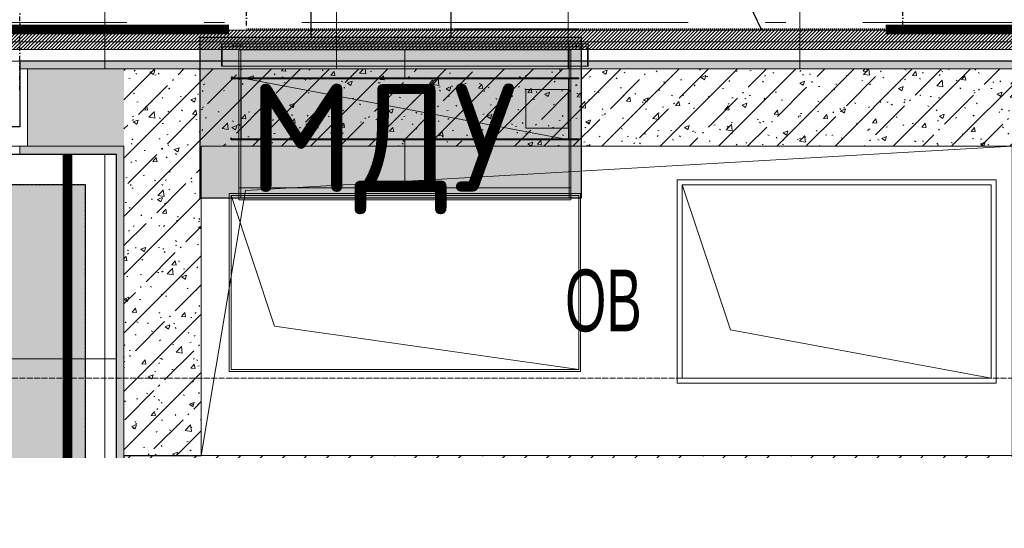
# Model space of a CAD drawing. Header units: millimetres. Extents: x -521669 to 178656, y -69521 to 433382.
# Tile 317 of 422: x -172623 to -170074, y 420861 to 422176. Entities that reach past the tile are written whole.
import ezdxf
from ezdxf import colors
from ezdxf.entities.mleader import LeaderData, LeaderLine
from ezdxf.math import Vec2, Vec3

# ---------------------------------------------------------------- set-up
doc = ezdxf.new("R2010")
doc.units = ezdxf.units.MM
for name, pattern in [('( Hidden )', [0.375, 0.25, -0.125]), ('-D1-03x03', [6, 3, -3]), ('-D1d1-15x02', [19, 15, -2, 0, -2]), ('DASHDOT', [25.4, 12.7, -6.35, 0, -6.35]), ('DASHED', [0.75, 0.5, -0.25])]:
    doc.linetypes.add(name, pattern=pattern)
doc.layers.get('Defpoints').update_dxf_attribs({"color": 31})
for name, color, linetype, lineweight in [('_0', 7, 'Continuous', 13), ('A-DETL-GENF', 7, 'Continuous', 5), ('A-GENM-HDLN', 7, '-D1-03x03', 5), ('A-WALL', 7, 'Continuous', 5), ('A-WALL-FNSH', 8, 'Continuous', 5), ('dim_light', 12, 'Continuous', 9), ('dim_razv', 93, 'DASHDOT', 9), ('I-WALL', 7, 'Continuous', 5), ('M-EQPM', 7, 'Continuous', 5), ('M-EQPM-IDEN', 7, 'Continuous', 5), ('pot', 183, 'Continuous', 15), ('pot sh', 183, 'Continuous', 15), ('S-GRID', 7, 'Continuous', 5)]:
    doc.layers.add(name, color=color, linetype=linetype, lineweight=lineweight)
for name, color, linetype, true_color in [('PDF15_0', 30, 'Continuous', 0xff7f00), ('PDF15_Оборудование', 7, 'Continuous', 0xffffff), ('PDF5_Geometry', 7, 'Continuous', 0xaaaaaa)]:
    doc.layers.add(name, color=color, linetype=linetype, true_color=true_color)
doc.layers.add('PDF_Text', color=7, linetype='Continuous')
doc.layers.add('pol', color=7, linetype='Continuous', lineweight=15, true_color=0x738991)
doc.layers.add('Сводный план', color=1, linetype='Continuous', lineweight=0, true_color=0xff0000)
doc.styles.add('Arial Narrow_4', font='txt', dxfattribs={"width": 0.75, "height": 200})
doc.styles.add('fl_iso paper', font='isocpeur.ttf', dxfattribs={"width": 0.8, "oblique": 10})
doc.styles.add('In tre', font='isocpeur.ttf', dxfattribs={"width": 0.8, "oblique": 10})
doc.styles.add('PDF ISOCPEUR', font='isocpeur.ttf')
doc.dimstyles.new('In tre 1_75', dxfattribs={"dimtxt": 220, "dimasz": 120, "dimexe": 60, "dimexo": 10, "dimgap": 50, "dimtad": 1, "dimdec": 0, "dimrnd": 5, "dimzin": 0, "dimdsep": 46, "dimtxsty": 'fl_iso paper', "dimblk": 'ARCHTICK', "dimcen": 0, "dimdle": 60, "dimadec": 0, "dimazin": 0, "dimtfac": 1, "dimtdec": 0, "dimtofl": 0, "dimtmove": 1, "dimatfit": 1, "dimfxl": 1, "dimtfill": 1, "dimtolj": 1, "dimtzin": 0, "dimarcsym": 1})
pattern_1 = [(45, (-192252.93, 402898.95), (-75.43415, 75.43415), [106.68, -17.78, 3.556, -17.78]), (45, (-192252.93, 402974.34), (-75.43415, 75.43415), []), (50, (-192252.93, 402898.95), (127.5292, -11.15758), [13.335, -146.685]), (355, (-192252.93, 402898.95), (-24.66966, 133.74), [10.668, -117.348]), (100.451, (-192242.31, 402898.02), (102.85973, 122.5818), [11.333, -124.663]), (46.184, (-192252.93, 402934.51), (189.75516, -29.4304), [20.002, -220.027]), (96.636, (-192237.12, 402932.06), (166.1822, 173.1996), [17, -186.995]), (351.184, (-192252.93, 402934.51), (166.1839, 173.1976), [16.002, -176.022]), (21, (-192235.15, 402925.62), (106.13027, -71.58603), [13.335, -146.685]), (326, (-192235.15, 402925.62), (43.2619, 128.93175), [10.668, -117.348]), (71.451, (-192226.31, 402919.66), (149.392, 57.34505), [11.333, -124.663]), (37.5, (-192252.935, 402898.95), (2.16223, 59.18836), [3.353, -112.573, 3.353, -115.773, -117.793]), (37.5, (-192252.935, 402898.95), (2.16223, 59.18836), [-235.052, 3.353, -114.44]), (7.5, (-192252.935, 402898.95), (46.77386, 70.12615), [3.353, -64.567, 3.353, -109.906, -44.894]), (7.5, (-192252.935, 402898.95), (46.77386, 70.12615), [-181.178, 3.353, -41.542]), (327.5, (-192292.584, 402898.95), (94.91367, -4.01009), [3.353, -41.097, 3.353, -135.331, -184.023]), (327.5, (-192292.584, 402898.95), (94.91367, -4.01009), [-183.134, 3.353, -180.67]), (317.5, (-192310.36, 402898.95), (103.69057, 17.79882), [3.353, -54.432, 3.353, -88.748, -130.683]), (317.5, (-192310.36, 402898.95), (103.69057, 17.79882), [-149.885, 3.353, -127.33])]

# ---------------------------------------------------------------- blocks, each defined once
blk = doc.blocks.new('_ArchTick')
at = {"color": 0, "linetype": 'ByBlock', "lineweight": 9, "const_width": 0.15}
blk.add_lwpolyline([(-0.5, -0.5), (0.5, 0.5)], dxfattribs=at)
blk = doc.blocks.new('*D12229')
at = {"layer": 'Defpoints', "color": 0, "transparency": 16777216}
for p in [(-170336, 422465), (-170336, 422151.2), (-169752.9, 422034.1)]:
    blk.add_point(p, dxfattribs=at)
at = {"layer": 'dim_razv', "color": 0, "lineweight": -2, "transparency": 16777216}
for p, q in [((-170336, 422161.2), (-170336, 422525)), ((-169752.9, 422044.1), (-169752.9, 422525)), ((-169692.9, 422465), (-170396, 422465))]:
    blk.add_line(p, q, dxfattribs=at)
at = {"layer": 'dim_razv', "color": 0, "lineweight": -2, "transparency": 16777216, "xscale": 120, "yscale": 120, "zscale": 120, "rotation": 180}
blk.add_blockref('_ArchTick', (-170336, 422465), dxfattribs=at)
at = {"layer": 'dim_razv', "color": 0, "lineweight": -2, "transparency": 16777216, "xscale": 120, "yscale": 120, "zscale": 120}
blk.add_blockref('_ArchTick', (-169752.9, 422465), dxfattribs=at)
at = {"layer": 'dim_razv', "color": 0, "transparency": 16777216, "insert": (-170044.5, 422625), "char_height": 220, "attachment_point": 5, "style": 'fl_iso paper', "bg_fill": 3, "box_fill_scale": 1.1, "bg_fill_color": 256, "bg_fill_true_color": 13158600, "bg_fill_transparency": 0}
blk.add_mtext('\\A1;585', dxfattribs=at)
blk = doc.blocks.new('*D12236')
at = {"layer": 'Defpoints', "color": 0, "transparency": 16777216}
for p in [(-172036, 422464.6), (-172036, 422151.2), (-170336, 422151.2)]:
    blk.add_point(p, dxfattribs=at)
at = {"layer": 'dim_razv', "color": 0, "lineweight": -2, "transparency": 16777216}
for p, q in [((-172036, 422161.2), (-172036, 422524.6)), ((-170336, 422161.2), (-170336, 422524.6)), ((-170276, 422464.6), (-172096, 422464.6))]:
    blk.add_line(p, q, dxfattribs=at)
at = {"layer": 'dim_razv', "color": 0, "lineweight": -2, "transparency": 16777216, "xscale": 120, "yscale": 120, "zscale": 120, "rotation": 180}
blk.add_blockref('_ArchTick', (-172036, 422464.6), dxfattribs=at)
at = {"layer": 'dim_razv', "color": 0, "lineweight": -2, "transparency": 16777216, "xscale": 120, "yscale": 120, "zscale": 120}
blk.add_blockref('_ArchTick', (-170336, 422464.6), dxfattribs=at)
at = {"layer": 'dim_razv', "color": 0, "transparency": 16777216, "insert": (-171186, 422624.6), "char_height": 220, "attachment_point": 5, "style": 'fl_iso paper', "bg_fill": 3, "box_fill_scale": 1.1, "bg_fill_color": 256, "bg_fill_true_color": 13158600, "bg_fill_transparency": 0}
blk.add_mtext('\\A1;1700', dxfattribs=at)
blk = doc.blocks.new('*D12230')
at = {"layer": 'Defpoints', "color": 0, "transparency": 16777216}
for p in [(-172622.9, 422464.6), (-172036, 422151.2), (-172622.9, 421983.9)]:
    blk.add_point(p, dxfattribs=at)
at = {"layer": 'dim_razv', "color": 0, "lineweight": -2, "transparency": 16777216}
for p, q in [((-172622.9, 421993.9), (-172622.9, 422524.6)), ((-172036, 422161.2), (-172036, 422524.6)), ((-171976, 422464.6), (-172682.9, 422464.6))]:
    blk.add_line(p, q, dxfattribs=at)
at = {"layer": 'dim_razv', "color": 0, "lineweight": -2, "transparency": 16777216, "xscale": 120, "yscale": 120, "zscale": 120, "rotation": 180}
blk.add_blockref('_ArchTick', (-172622.9, 422464.6), dxfattribs=at)
at = {"layer": 'dim_razv', "color": 0, "lineweight": -2, "transparency": 16777216, "xscale": 120, "yscale": 120, "zscale": 120}
blk.add_blockref('_ArchTick', (-172036, 422464.6), dxfattribs=at)
at = {"layer": 'dim_razv', "color": 0, "transparency": 16777216, "insert": (-172329.5, 422624.6), "char_height": 220, "attachment_point": 5, "style": 'fl_iso paper', "bg_fill": 3, "box_fill_scale": 1.1, "bg_fill_color": 256, "bg_fill_true_color": 13158600, "bg_fill_transparency": 0}
blk.add_mtext('\\A1;585', dxfattribs=at)
blk = doc.blocks.new('ftfyjjj')
at = {"layer": 'PDF5_Geometry', "color": 1, "lineweight": 18, "true_color": 0xff0000}
for points in [[(19261.9, 19220), (19957.5, 19220), (19261.9, 19220)], [(19261.9, 19170), (22558.9, 19170)], [(22558.9, 19220), (21863.3, 19220), (22558.9, 19220)]]:
    blk.add_lwpolyline(points, dxfattribs=at)
for points in [[(20210.4, 19220), (20157.5, 19220)], [(21410.4, 19220), (20410.4, 19220)], [(21663.3, 19220), (21610.4, 19220)]]:
    blk.add_lwpolyline(points, close=True, dxfattribs=at)
at = {"layer": 'PDF5_Geometry', "color": 16, "lineweight": 18, "true_color": 0x800000}
for points in [[(20202.3, 19165), (21152.3, 19165), (21152.3, 19107), (21152.3, 19165), (20202.3, 19165), (20202.3, 19107)], [(21150.3, 19107), (21150.3, 19157), (21150.3, 19107), (20204.3, 19107), (20204.3, 19157), (20204.3, 19107)], [(21150.3, 19157), (20204.3, 19157)], [(20233.3, 19157), (20233.3, 19165)], [(20243.3, 19165), (20243.2, 19165), (20242.7, 19165), (20241.8, 19165), (20240.8, 19165), (20239.6, 19165), (20238.3, 19165), (20237, 19165), (20235.8, 19165), (20234.8, 19165), (20234, 19165), (20233.5, 19165), (20233.3, 19165), (20233.5, 19165), (20234, 19165), (20234.8, 19165), (20235.8, 19165), (20237, 19165), (20238.3, 19165), (20239.6, 19165), (20240.8, 19165), (20241.8, 19165), (20242.7, 19165), (20243.2, 19165)], [(20233.3, 19157), (20233.5, 19157), (20234, 19157), (20234.8, 19157), (20235.8, 19157), (20237, 19157), (20238.3, 19157), (20239.6, 19157), (20240.8, 19157), (20241.8, 19157), (20242.7, 19157), (20243.2, 19157), (20243.3, 19157), (20243.2, 19157), (20242.7, 19157), (20241.8, 19157), (20240.8, 19157), (20239.6, 19157), (20238.3, 19157), (20237, 19157), (20235.8, 19157), (20234.8, 19157), (20234, 19157), (20233.5, 19157)], [(20243.3, 19165), (20243.3, 19157)], [(21107.3, 19149.9), (20247.3, 19149.9)], [(20247.3, 19076.9), (20247.3, 19149.9)], [(21102.3, 19157), (21102.3, 19165), (21102.3, 19157), (20252.3, 19157), (20252.3, 19165), (20252.3, 19157)], [(21102.3, 19165), (20252.3, 19165)], [(20252.3, 19149.9), (21102.3, 19149.9)], [(20252.3, 19076.9), (20252.3, 19149.9)], [(21107.3, 19076.9), (21107.3, 19149.9)], [(21111.3, 19157), (21111.3, 19165)], [(21121.3, 19165), (21121.1, 19165), (21120.6, 19165), (21119.9, 19165), (21118.8, 19165), (21117.6, 19165), (21116.3, 19165), (21115, 19165), (21113.8, 19165), (21112.8, 19165), (21112, 19165), (21111.5, 19165), (21111.3, 19165), (21111.5, 19165), (21112, 19165), (21112.8, 19165), (21113.8, 19165), (21115, 19165), (21116.3, 19165), (21117.6, 19165), (21118.8, 19165), (21119.9, 19165), (21120.6, 19165), (21121.1, 19165)], [(21111.3, 19157), (21111.5, 19157), (21112, 19157), (21112.8, 19157), (21113.8, 19157), (21115, 19157), (21116.3, 19157), (21117.6, 19157), (21118.8, 19157), (21119.9, 19157), (21120.6, 19157), (21121.1, 19157), (21121.3, 19157), (21121.1, 19157), (21120.6, 19157), (21119.9, 19157), (21118.8, 19157), (21117.6, 19157), (21116.3, 19157), (21115, 19157), (21113.8, 19157), (21112.8, 19157), (21112, 19157), (21111.5, 19157)], [(21121.3, 19165), (21121.3, 19157)], [(21152.3, 19107), (20202.3, 19107)], [(20227.3, 19076.9), (21127.3, 19076.9), (21127.3, 19074.9), (21127.3, 19076.9), (20227.3, 19076.9), (20227.3, 19074.9)], [(21127.3, 19074.9), (20227.3, 19074.9)], [(21107.3, 19076.9), (20247.3, 19076.9)], [(20247.3, 19076.9), (20247.3, 18917)], [(20252.2, 19076.9), (20252.2, 18917)], [(20252.4, 19076.9), (20252.2, 19076.9)], [(20252.3, 19076.9), (21102.3, 19076.9)], [(20252.3, 19074.9), (21102.3, 19074.9), (21102.3, 18919), (21102.3, 19074.9), (20252.3, 19074.9), (20252.3, 18919)], [(20252.4, 19076.9), (20252.4, 18917)], [(20253.8, 18917), (21100.8, 18917), (21100.8, 19076.9), (21100.8, 18917), (20253.8, 18917), (20253.8, 19076.9)], [(21100.8, 19076.9), (20253.8, 19076.9)], [(21102.2, 19076.9), (21102.2, 18917)], [(21102.4, 19076.9), (21102.2, 19076.9)], [(21102.4, 19076.9), (21102.4, 18917)], [(20990.3, 19047), (20990.3, 18946.9)], [(21100.3, 19047), (21100.3, 18946.9)], [(21100.3, 18946.9), (20990.3, 18946.9)], [(20227.3, 18919), (21127.3, 18919), (21127.3, 18917), (21127.3, 18919), (20227.3, 18919), (20227.3, 18917), (21127.3, 18917), (20227.3, 18917)], [(21107.3, 18917), (20247.3, 18917)], [(21107.3, 18917), (20247.3, 18917)], [(20247.3, 18792.5), (20247.3, 18917)], [(21102.3, 18919), (20252.3, 18919)], [(20252.3, 18917), (21102.3, 18917)], [(20252.3, 18792.5), (20252.3, 18917)], [(21102.3, 18792.5), (21102.3, 18917)], [(20247.3, 18792.5), (20247.3, 18761.4)], [(21102.3, 18766.4), (21102.3, 18792.5), (20252.3, 18792.5), (20252.3, 18766.4), (20252.3, 18792.5), (21102.3, 18792.5)], [(20252.3, 18792.5), (21102.3, 18792.5)], [(21107.3, 18792.5), (21107.3, 18761.4)], [(22208.7, 18813), (21382.7, 18813), (21382.7, 18287), (22208.7, 18287)], [(21382.7, 18813), (22208.7, 18813), (22208.7, 18287), (21382.7, 18287)], [(22195.7, 18800), (22195.7, 18300), (21520.7, 18425), (21395.7, 18800)], [(21132.3, 18777.5), (20222.3, 18777.5), (20222.3, 18317.5), (21132.3, 18317.5)], [(21132.3, 18777.5), (21132.3, 18317.5), (20222.3, 18317.5), (20222.3, 18777.5)], [(21127.3, 18322.5), (20339.8, 18435), (20227.3, 18772.5), (20227.3, 18322.5)], [(21102.3, 18766.4), (20252.3, 18766.4)], [(21107.3, 18761.4), (20247.3, 18761.4)]]:
    blk.add_lwpolyline(points, close=True, dxfattribs=at)
for points in [[(20243.3, 19165), (20243.2, 19165), (20242.7, 19165), (20241.8, 19165), (20240.8, 19165), (20239.6, 19165), (20238.3, 19165), (20237, 19165), (20235.8, 19165), (20234.8, 19165), (20234, 19165), (20233.5, 19165), (20233.3, 19165)], [(20233.3, 19165), (20233.5, 19165), (20234, 19165), (20234.8, 19165), (20235.8, 19165), (20237, 19165), (20238.3, 19165), (20239.6, 19165), (20240.8, 19165), (20241.8, 19165), (20242.7, 19165), (20243.2, 19165), (20243.3, 19165)], [(20233.3, 19157), (20233.5, 19157), (20234, 19157), (20234.8, 19157), (20235.8, 19157), (20237, 19157), (20238.3, 19157), (20239.6, 19157), (20240.8, 19157), (20241.8, 19157), (20242.7, 19157), (20243.2, 19157), (20243.3, 19157)], [(20243.3, 19157), (20243.2, 19157), (20242.7, 19157), (20241.8, 19157), (20240.8, 19157), (20239.6, 19157), (20238.3, 19157), (20237, 19157), (20235.8, 19157), (20234.8, 19157), (20234, 19157), (20233.5, 19157), (20233.3, 19157)], [(20677.3, 19076.9), (20677.3, 19149.9)], [(21102.3, 19149.9), (21102.3, 19076.9)], [(21102.3, 19149.9), (21102.3, 19076.9)], [(21121.3, 19165), (21121.1, 19165), (21120.6, 19165), (21119.9, 19165), (21118.8, 19165), (21117.6, 19165), (21116.3, 19165), (21115, 19165), (21113.8, 19165), (21112.8, 19165), (21112, 19165), (21111.5, 19165), (21111.3, 19165)], [(21111.3, 19165), (21111.5, 19165), (21112, 19165), (21112.8, 19165), (21113.8, 19165), (21115, 19165), (21116.3, 19165), (21117.6, 19165), (21118.8, 19165), (21119.9, 19165), (21120.6, 19165), (21121.1, 19165), (21121.3, 19165)], [(21111.3, 19157), (21111.5, 19157), (21112, 19157), (21112.8, 19157), (21113.8, 19157), (21115, 19157), (21116.3, 19157), (21117.6, 19157), (21118.8, 19157), (21119.9, 19157), (21120.6, 19157), (21121.1, 19157), (21121.3, 19157)], [(21121.3, 19157), (21121.1, 19157), (21120.6, 19157), (21119.9, 19157), (21118.8, 19157), (21117.6, 19157), (21116.3, 19157), (21115, 19157), (21113.8, 19157), (21112.8, 19157), (21112, 19157), (21111.5, 19157), (21111.3, 19157)], [(21107.3, 19076.9), (20247.3, 19076.9)], [(20247.3, 19076.9), (21107.3, 19076.9)], [(20252.3, 19076.9), (20252.3, 18917)], [(20252.3, 18917), (20252.3, 19076.9)], [(20252.3, 19076.9), (21102.3, 19076.9)], [(20252.3, 18917), (20252.3, 19076.9)], [(21102.3, 19076.9), (20252.3, 19076.9)], [(20252.3, 19076.9), (21102.3, 18917)], [(21102.3, 18917), (20252.3, 19076.9)], [(20252.3, 19076.9), (21102.3, 19076.9)], [(20252.3, 19076.9), (21102.3, 19076.9)], [(20252.3, 18917), (20252.3, 19076.9)], [(21102.3, 19076.9), (20252.3, 19076.9)], [(20252.3, 19076.9), (21102.3, 18917)], [(21102.3, 18917), (20252.3, 19076.9)], [(20252.3, 19076.9), (21102.3, 19076.9)], [(21102.3, 19076.9), (21102.3, 18917)], [(21102.3, 18917), (21102.3, 19076.9)], [(21102.3, 19076.9), (21102.3, 18917)], [(21102.3, 18917), (21102.3, 19076.9)], [(21102.3, 19076.9), (21102.3, 18917)], [(21102.3, 19076.9), (21102.3, 18917)], [(21102.3, 18917), (21102.3, 19076.9)], [(21102.3, 19076.9), (21102.3, 18917)], [(21107.3, 19076.9), (21107.3, 18917)], [(21107.3, 18917), (21107.3, 19076.9)], [(21100.3, 19047), (20990.3, 19047)], [(20990.3, 19047), (21100.3, 19047)], [(20252.2, 18917), (20252.4, 18917)], [(21102.3, 18917), (20252.3, 18917)], [(21102.3, 18917), (20252.3, 18917)], [(20677.3, 18792.5), (20677.3, 18917)], [(21102.2, 18917), (21102.4, 18917)], [(21107.3, 18792.5), (21107.3, 18917)], [(21107.3, 18917), (21107.3, 18792.5)], [(21107.3, 18792.5), (20247.3, 18792.5)], [(20247.3, 18792.5), (21107.3, 18792.5)], [(21107.3, 18792.5), (20247.3, 18792.5)], [(20247.3, 18792.5), (21107.3, 18792.5)], [(22195.7, 18300), (21395.7, 18300), (21395.7, 18800)], [(21127.3, 18322.5), (21127.3, 18772.5), (20227.3, 18772.5)]]:
    blk.add_lwpolyline(points, dxfattribs=at)
blk = doc.blocks.new('yyuuiffff55')
at = {"layer": 'PDF15_0', "lineweight": 25}
blk.add_lwpolyline([(27195, 16099.4), (26922, 16099.4), (26922, 19543.3), (20796.3, 19543.3), (20796.3, 19181.3), (20434.4, 19181.3), (20434.4, 19543.3), (19418.4, 19543.3), (19418.4, 9311.3), (26930.5, 9311.3), (26930.5, 9406.5), (27131.5, 9406.5)], dxfattribs=at)
at = {"layer": 'PDF15_Оборудование', "transparency": 33554559}
for points in [[(20146.5, 19181.3), (21135, 19179.2), (20146.5, 19179.2)], [(20146.5, 19179.2), (20146.5, 18768.6), (21135, 18768.6)], [(20146.5, 19179.2), (21135, 19179.2), (21135, 18768.6)], [(20146.5, 18768.6), (21135, 18768.6), (21135, 18766.4)]]:
    blk.add_solid(points, dxfattribs=at)
at = {"layer": 'PDF_Text', "color": 109, "lineweight": 25, "true_color": 0x136633}
blk.add_lwpolyline([(20146.5, 18766.4), (21135, 18766.4), (21135, 19181.3), (20146.5, 19181.3)], close=True, dxfattribs=at)
at = {"layer": 'PDF_Text', "color": 109, "true_color": 0x136633, "insert": (20271.4, 18724.2), "char_height": 279.99, "attachment_point": 7, "style": 'PDF ISOCPEUR'}
blk.add_mtext('МДУ', dxfattribs=at)
blk = doc.blocks.new('A_MEQ_OpeningShaft-Rectangular - ОВ-5772097-50_AS_M_L33')
at = {"layer": 'A-DETL-GENF'}
for p, q in [((2100, 0), (0, 0)), ((0, 0), (0, -800)), ((114.3, -114.3), (2100, 0)), ((2100, 0), (2100, -800)), ((0, -800), (114.3, -114.3)), ((0, -800), (2100, -800))]:
    blk.add_line(p, q, dxfattribs=at)
at = {"layer": 'A-GENM-HDLN'}
for p, q in [((2100, 0), (0, 0)), ((0, 0), (0, -800)), ((2100, -800), (2100, 0)), ((0, -800), (2100, -800))]:
    blk.add_line(p, q, dxfattribs=at)

msp = doc.modelspace()

# ---------------------------------------------------------------- hatches: boundary and pattern name
at = {"layer": '_0', "transparency": 33554534}
h = msp.add_hatch(color=252, dxfattribs=at)
h.dxf.hatch_style = 1
h.paths.add_polyline_path([(-154802.134982, 402398.150929), (-192753.734982, 402398.150929), (-192753.734982, 432349.750929), (-154802.134982, 432349.750929)])
h.paths.add_polyline_path([(-162502.934982, 423848.950929), (-162502.934982, 421848.950929), (-169852.934982, 421848.950929), (-169852.934982, 412898.950929), (-166902.934982, 412898.950929), (-166902.934982, 410898.950929), (-183952.934982, 410898.950929), (-183952.934982, 410898.950929), (-186002.934982, 410898.950929), (-186002.934982, 412898.950929), (-183852.934982, 412898.950929), (-183852.934982, 416948.950929), (-179002.934982, 416948.950929), (-179002.934982, 415448.950929), (-177352.934982, 415448.950929), (-177352.934982, 421848.950929), (-185752.934982, 421848.950929), (-185752.934982, 423848.950929), (-182952.934982, 423848.950929), (-162502.934982, 423848.950929)], flags=16)
at = {"layer": 'A-WALL'}
h = msp.add_hatch(dxfattribs=at)
h.set_pattern_fill('FP_29', color=256, style=0, pattern_type=2)
h.set_pattern_definition([(45, (-192252.935, 402898.95), (-57.02463, 57.02463), []), (45, (-192195.91, 402898.95), (-57.02463, 57.02463), [100.806, -20.161, 3.353, -16.808])])
h.paths.add_polyline_path([(-169852.934982, 420848.950929), (-169852.934982, 421048.950929), (-172352.934982, 421048.950929), (-172352.934982, 420848.950929), (-170052.934982, 420848.950929)])
at = {"layer": 'I-WALL'}
h = msp.add_hatch(dxfattribs=at)
h.set_pattern_fill('FP_30', color=256, style=0, pattern_type=2)
h.set_pattern_definition(pattern_1)
h.paths.add_polyline_path([(-174852.934982, 421848.950929), (-174602.934982, 421848.950929), (-174602.934982, 422048.950929), (-175052.934982, 422048.950929), (-175052.934982, 421848.950929)])
h.paths.add_polyline_path([(-172352.934982, 421848.950929), (-172352.934982, 422048.950929), (-172602.934982, 422048.950929), (-172602.934982, 421848.950929), (-172372.934982, 421848.950929)])
h.paths.add_polyline_path([(-175352.934982, 421848.950929), (-175352.934982, 422048.950929), (-175552.934982, 422048.950929), (-175552.934982, 421848.950929)])
at = {"layer": 'I-WALL', "true_color": 0xf5f3ef}
h = msp.add_hatch(color=7, dxfattribs=at)
h.paths.add_polyline_path([(-172602.934982, 422048.950929), (-172252.934982, 422048.950929), (-172252.934982, 422068.950929), (-172622.934982, 422068.950929), (-172622.934982, 422048.950929)])
h.paths.add_polyline_path([(-174602.934982, 422048.950929), (-174582.934982, 422048.950929), (-174582.934982, 422068.950929), (-174952.934982, 422068.950929), (-174952.934982, 422048.950929)])
at = {"layer": 'I-WALL'}
h = msp.add_hatch(dxfattribs=at)
h.set_pattern_fill('FP_30', color=256, style=0, pattern_type=2)
h.set_pattern_definition(pattern_1)
h.paths.add_polyline_path([(-172352.934982, 421048.950929), (-172152.934982, 421048.950929), (-172152.934982, 422048.950929), (-172352.934982, 422048.950929), (-172352.934982, 421354.713908)])
at = {"layer": 'I-WALL', "true_color": 0xf5f3ef}
for points in [[(-170487.166963, 422048.950929), (-169952.934982, 422048.950929), (-169952.934982, 422068.950929), (-172252.934982, 422068.950929), (-172252.934982, 422048.950929), (-171659.158678, 422048.950929)], [(-172372.934982, 420948.950929), (-172352.934982, 420948.950929), (-172352.934982, 421848.950929), (-172372.934982, 421848.950929), (-172372.934982, 421354.713908)], [(-172372.934982, 420848.950929), (-172352.934982, 420848.950929), (-172352.934982, 420948.950929), (-172372.934982, 420948.950929)]]:
    msp.add_hatch(color=7, dxfattribs=at).paths.add_polyline_path(points)
at = {"layer": 'I-WALL'}
h = msp.add_hatch(dxfattribs=at)
h.set_pattern_fill('FP_30', color=256, style=0, pattern_type=2)
h.set_pattern_definition(pattern_1)
h.paths.add_polyline_path([(-172152.934982, 421848.950929), (-169852.934982, 421848.950929), (-169852.934982, 422048.950929), (-172152.934982, 422048.950929)])
at = {"layer": 'I-WALL', "true_color": 0xf5f3ef}
h = msp.add_hatch(color=7, dxfattribs=at)
h.paths.add_polyline_path([(-174852.934982, 421828.950929), (-174582.934982, 421828.950929), (-174582.934982, 421848.950929), (-174852.934982, 421848.950929)])
h.paths.add_polyline_path([(-172622.934982, 421828.950929), (-172372.934982, 421828.950929), (-172372.934982, 421848.950929), (-172622.934982, 421848.950929)])
at = {"layer": 'pot sh', "linetype": 'ByBlock', "lineweight": 0, "true_color": 0x91caaf}
h = msp.add_hatch(dxfattribs=at)
h.set_pattern_fill('ANSI31', color=253, scale=2, angle=180)
h.set_pattern_definition([(225, (-233499.5126, 403509.562), (4.49012806, -4.49012806), [])])
h.paths.add_polyline_path([(-185532.872958, 422098.950929), (-162722.934983, 422098.950929), (-162722.934983, 422148.950929), (-185532.872958, 422148.950929)])
at = {"layer": 'pot sh', "linetype": 'ByBlock', "lineweight": 0, "true_color": 0x878581}
h = msp.add_hatch(dxfattribs=at)
h.set_pattern_fill('AR-CONC', color=252, scale=2, angle=180)
h.set_pattern_definition([(230, (-64363.93, 442675.45), (-364.3693, 31.8782), [38.1, -419.1]), (175, (-64363.93, 442675.45), (70.4868, -382.1137), [30.48, -335.2812]), (280.45144, (-64394.3, 442678.1), (-293.8825, -350.2355), [32.38, -356.1805]), (226.1842, (-64363.93, 442573.85), (-542.158, 84.0847), [57.15, -628.65]), (276.63556, (-64409.1, 442580.86), (-474.8083, -494.8522), [48.57, -534.2712]), (171.18415, (-64363.93, 442573.85), (-474.8083, -494.8522), [45.72, -502.9195]), (201, (-64414.73, 442599.25), (-303.2288, 204.5304), [38.1, -419.1]), (146, (-64414.73, 442599.25), (-123.604, -368.3759), [30.48, -335.28]), (251.45144, (-64440, 442616.3), (-426.8328, -163.8455), [32.38, -356.1799]), (217.5, (-64363.93, 442675.45), (-6.1772, -169.11008), [0, -331.216, 0, -340.36, 0, -336.55]), (187.5, (-64363.93, 442675.45), (-133.63933, -200.36115), [0, -194.056, 0, -323.596, 0, -128.27]), (147.5, (-64250.65, 442675.45), (-271.18119, 11.45749), [0, -127, 0, -396.24, 0, -525.78]), (137.5, (-64199.85, 442675.45), (-296.25836, -50.853), [0, -165.1, 0, -263.144, 0, -373.38])])
h.paths.add_polyline_path([(-174752.934982, 421748.950929), (-172452.934982, 421748.950929), (-172452.934982, 412998.950929), (-174752.934982, 412998.950929), (-174752.934982, 413799.258554), (-174552.934982, 413799.258554), (-174552.934982, 415048.950929), (-174752.934982, 415048.950929)])

# ---------------------------------------------------------------- linework, layer by layer
at = {"layer": 'A-WALL', "lineweight": 9}
for p, q in [((-172602.934982, 422048.950929), (-172602.934982, 421848.950929)), ((-172602.934982, 422048.950929), (-169752.934982, 422048.950929)), ((-172352.934982, 421848.950929), (-172602.934982, 421848.950929)), ((-172352.934982, 421848.950929), (-172352.934982, 421048.950929))]:
    msp.add_line(p, q, dxfattribs=at)
at = {"layer": 'A-WALL', "lineweight": 25}
for q in [(-172152.934982, 421048.950929), (-172352.934982, 420848.950929)]:
    msp.add_line((-172352.934982, 421048.950929), q, dxfattribs=at)
at = {"layer": 'A-WALL-FNSH'}
for p, q in [((-172622.934982, 422068.950929), (-172622.934982, 422048.950929)), ((-169752.934982, 422068.950929), (-172622.934982, 422068.950929)), ((-172622.934982, 422048.950929), (-172602.934982, 422048.950929)), ((-172602.934982, 421848.950929), (-172622.934982, 421848.950929)), ((-172622.934982, 421848.950929), (-172622.934982, 421828.950929)), ((-172622.934982, 421828.950929), (-172372.934982, 421828.950929)), ((-172372.934982, 421828.950929), (-172372.934982, 419458.950929))]:
    msp.add_line(p, q, dxfattribs=at)
at = {"layer": 'Defpoints'}
msp.add_lwpolyline([(-163902.934982, 421898.950929), (-165352.934982, 421898.950929), (-165352.934982, 422068.950929), (-172622.934982, 422068.950929), (-172622.934982, 421898.885589), (-174582.934982, 421898.885589), (-174582.934982, 422068.950929), (-177353.732619, 422068.950929), (-177352.137346, 421898.950929), (-178802.934982, 421898.950929), (-178802.934982, 422068.950929), (-184352.934982, 422068.950929), (-184352.934982, 421908.819427), (-185402.934982, 421909.097654)], dxfattribs=at)
msp.add_lwpolyline([(-174832.934982, 421828.950929), (-172372.934982, 421828.950929), (-172372.934982, 419358.950929), (-172152.934982, 419358.950929), (-172152.934982, 418508.950929), (-172372.934982, 418508.950929), (-172372.934982, 417288.950929), (-172152.934982, 417288.950929), (-172152.934982, 416438.950929), (-172372.934982, 416438.950929), (-172372.934982, 415218.950929), (-172172.934982, 415218.950929), (-172172.934982, 414368.950929), (-172372.934982, 414368.950929), (-172372.934982, 412918.950929), (-174832.934982, 412918.950929), (-174832.934982, 415498.950929), (-175052.934982, 415498.950929), (-175052.934982, 416698.950929), (-174832.934982, 416698.950929), (-174832.934982, 418398.950929), (-175052.934982, 418398.950929), (-175052.934982, 419598.950929), (-174832.934982, 419598.950929)], close=True, dxfattribs=at)
msp.add_lwpolyline([(-174832.934982, 421828.950929), (-172372.934982, 421828.950929), (-172372.934982, 419358.950929), (-172152.934982, 419358.950929), (-172152.934982, 418508.950929), (-172372.934982, 418508.950929), (-172372.934982, 417288.950929), (-172152.934982, 417288.950929), (-172152.934982, 416438.950929), (-172372.934982, 416438.950929), (-172372.934982, 415218.950929), (-172172.934982, 415218.950929), (-172172.934982, 414368.950929), (-172372.934982, 414368.950929), (-172372.934982, 412918.950929), (-174832.934982, 412918.950929), (-174832.934982, 415498.950929), (-175052.934982, 415498.950929), (-175052.934982, 416698.950929), (-174832.934982, 416698.950929), (-174832.934982, 418398.950929), (-175052.934982, 418398.950929), (-175052.934982, 419598.950929), (-174832.934982, 419598.950929)], close=True, dxfattribs=at)
at = {"layer": 'dim_light', "color": 1, "linetype": 'DASHED', "lineweight": 30, "ltscale": 5, "true_color": 0xe60000}
msp.add_lwpolyline([(-174752.934982, 413798.950929), (-174752.934982, 412998.950929), (-172452.934982, 412998.950929), (-172452.934982, 421748.950929), (-174752.934982, 421748.950929), (-174752.934982, 415048.950929)], dxfattribs=at)
at = {"layer": 'dim_razv', "color": 1, "linetype": '( Hidden )', "ltscale": 10, "true_color": 0xff0a0a, "const_width": 25}
for points in [[(-172081.028909, 422151.21732), (-172720.462818, 422151.21732)], [(-165274.298589, 422151.21732), (-170381.028909, 422151.21732)], [(-172499.468357, 417998.950929), (-172499.468357, 421828.950929)]]:
    msp.add_lwpolyline(points, dxfattribs=at)
at = {"layer": 'dim_razv', "color": 140, "linetype": 'DASHDOT', "lineweight": 40, "ltscale": 0.2, "true_color": 0x24c8ff}
msp.add_lwpolyline([(-170336.028909, 422151.21732), (-172036.028909, 422151.21732)], dxfattribs=at)
at = {"layer": 'pol'}
for points in [[(-172402.866474, 422048.950929), (-172402.866474, 422848.369804), (-173002.866474, 422848.369804), (-173002.866474, 421898.885589)], [(-171802.866474, 422048.950929), (-171802.866474, 422848.369804), (-172402.866474, 422848.369804), (-172402.866474, 422048.950929)], [(-171202.866474, 422048.950929), (-171202.866474, 422848.369804), (-171802.866474, 422848.369804), (-171802.866474, 422048.950929)], [(-170602.866474, 422048.950929), (-170602.866474, 422848.369804), (-171202.866474, 422848.369804), (-171202.866474, 422048.950929)], [(-170002.866474, 422048.950929), (-170002.866474, 422848.369804), (-170602.866474, 422848.369804), (-170602.866474, 422048.950929)], [(-173002.797966, 421848.950929), (-173002.797966, 421298.95093), (-172372.934982, 421298.95093)], [(-172372.934982, 417698.950929), (-173002.797966, 417698.950929), (-173002.797966, 416498.950929), (-172402.797966, 416498.950929), (-172402.797966, 421828.950929)], [(-172372.934982, 420098.95093), (-173002.797966, 420098.95093), (-173002.797966, 418898.95093), (-172402.797966, 418898.95093), (-172402.797966, 421828.950929)], [(-172372.934982, 421298.95093), (-173002.797966, 421298.95093), (-173002.797966, 420098.95093), (-172372.934982, 420098.95093)]]:
    msp.add_lwpolyline(points, dxfattribs=at)
at = {"layer": 'pot'}
for points in [[(-185532.872958, 423628.950929), (-162722.934983, 423628.950929), (-162722.934983, 422068.950929), (-185532.872958, 422068.950929)], [(-174852.934982, 421848.950929), (-172352.934982, 421848.950929), (-172352.934982, 412898.950929), (-174852.934982, 412898.950929)], [(-174752.934982, 421748.950929), (-172452.934982, 421748.950929), (-172452.934982, 412998.950929), (-174752.934982, 412998.950929), (-174752.934982, 413799.258554), (-174552.934982, 413799.258554), (-174552.934982, 415048.950929), (-174752.934982, 415048.950929)]]:
    msp.add_lwpolyline(points, close=True, dxfattribs=at)
at = {"layer": 'pot sh'}
msp.add_lwpolyline([(-185532.872958, 422098.950929), (-162722.934983, 422098.950929), (-162722.934983, 422148.950929), (-185532.872958, 422148.950929)], close=True, dxfattribs=at)
at = {"layer": 'S-GRID', "linetype": '-D1d1-15x02'}
msp.add_line((-195180.468295, 421248.950929), (-153777.440031, 421248.950929), dxfattribs=at)

# ---------------------------------------------------------------- block references
at = {"layer": 'M-EQPM'}
msp.add_blockref('A_MEQ_OpeningShaft-Rectangular - ОВ-5772097-50_AS_M_L33', (-172152.934982, 421848.950929), dxfattribs=at)

# ---------------------------------------------------------------- texts
at = {"layer": 'M-EQPM-IDEN', "insert": (-171210.855299, 421530.059539), "char_height": 160, "width": 246.51890625, "attachment_point": 1, "style": 'Arial Narrow_4'}
msp.add_mtext('ОВ', dxfattribs=at)

# ---------------------------------------------------------------- next in the draw order: dimensions: what is measured, and where the dimension line sits
at = {"layer": 'dim_razv', "color": 18, "true_color": 0x000000}
dim = msp.add_linear_dim(base=(-170336.028909, 422464.990974), p1=(-169752.934982, 422034.102547), p2=(-170336.028909, 422151.21732), dimstyle='In tre 1_75', dxfattribs=at)
dim.commit()
dim.dimension.update_dxf_attribs({"geometry": '*D12229', "text_midpoint": (-170044.481946, 422624.990974)})

# ---------------------------------------------------------------- next in the draw order: leaders
at = {"layer": 'dim_razv', "color": 0, "linetype": 'ByBlock'}
ml = msp.add_multileader_mtext('Standard', dxfattribs=at)
ml.set_content('Плитка керамогранитная, настенная', style='In tre')
ml.set_leader_properties()
ml.build(insert=Vec2(0, 0))
ml.multileader.update_dxf_attribs({"text_left_attachment_type": 6, "text_right_attachment_type": 6, "dogleg_length": 1, "arrow_head_size": 0, "scale": 50})
ctx = ml.context
ctx.base_point, ctx.scale, ctx.char_height, ctx.arrow_head_size, ctx.landing_gap_size, ctx.plane_origin = Vec3(-169224.347394, 421056.471679), 50, 200, 0, 4.5, Vec3(-167262.935707, 422414.951312)
ctx.left_attachment, ctx.right_attachment = 6, 6
notes = []
notes.append((ctx, [(1, (1, 1, 0), (-169274.347394, 421056.471679), (1, 0), 50, [(1, [(-172549.468357, 419665.722348)], 0, [])])]))
ctx.mtext.insert, ctx.mtext.width, ctx.mtext.defined_height, ctx.mtext.flow_direction = Vec3(-169219.847394, 421296.471679), 2725.29193576, 456.609813, 5
ctx.mtext.has_bg_fill, ctx.mtext.bg_color, ctx.mtext.bg_scale_factor, ctx.mtext.bg_transparency, ctx.mtext.use_window_bg_color = 1, -1027028792, 1.5, 0, 1
for ctx, leaders in notes:
    for number, flags, end, landing, length, lines in leaders:
        leader = LeaderData()
        leader.index, (leader.has_last_leader_line, leader.has_dogleg_vector, leader.attachment_direction) = number, flags
        leader.last_leader_point, leader.dogleg_vector, leader.dogleg_length = Vec3(end), Vec3(landing), length
        for number, points, colour, breaks in lines:
            line = LeaderLine()
            line.index, line.vertices, line.color, line.breaks = number, Vec3.list(points), colors.encode_raw_color(colour), breaks
            leader.lines.append(line)
        ctx.leaders.append(leader)

# ---------------------------------------------------------------- next in the draw order: dimensions: what is measured, and where the dimension line sits
at = {"layer": 'dim_razv', "color": 18, "true_color": 0x000000}
dim = msp.add_linear_dim(base=(-172036.028909, 422464.610974), p1=(-170336.028909, 422151.21732), p2=(-172036.028909, 422151.21732), dimstyle='In tre 1_75', dxfattribs=at)
dim.commit()
dim.dimension.update_dxf_attribs({"geometry": '*D12236', "text_midpoint": (-171186.028909, 422624.610974)})

# ---------------------------------------------------------------- next in the draw order: leaders
at = {"layer": 'dim_razv', "color": 0, "linetype": 'ByBlock'}
ml = msp.add_multileader_mtext('Standard', dxfattribs=at)
ml.set_content('Вертикально расположенная бегущая строка (время/дата/t%%D/этаж)', style='In tre')
ml.set_leader_properties()
ml.build(insert=Vec2(0, 0))
ml.multileader.update_dxf_attribs({"text_left_attachment_type": 6, "text_right_attachment_type": 6, "dogleg_length": 1, "arrow_head_size": 0, "scale": 50})
ctx = ml.context
ctx.base_point, ctx.scale, ctx.char_height, ctx.arrow_head_size, ctx.landing_gap_size, ctx.plane_origin = Vec3(-181332.896486, 420682.094485), 50, 200, 0, 4.5, Vec3(-162069.943155, 419646.891622)
ctx.left_attachment, ctx.right_attachment = 6, 6
notes = []
notes.append((ctx, [(0, (1, 1, 0), (-178374.63109, 420682.094485), (-1, 0), 50, [(1, [(-174775.798809, 417524.18752)], 0, [])])]))
ctx.mtext.insert, ctx.mtext.width, ctx.mtext.defined_height, ctx.mtext.flow_direction = Vec3(-181328.396486, 420942.094485), 3092.71630457, 696.609813, 5
ctx.mtext.has_bg_fill, ctx.mtext.bg_color, ctx.mtext.bg_scale_factor, ctx.mtext.bg_transparency, ctx.mtext.use_window_bg_color = 1, -1027028792, 1.5, 0, 1
for ctx, leaders in notes:
    for number, flags, end, landing, length, lines in leaders:
        leader = LeaderData()
        leader.index, (leader.has_last_leader_line, leader.has_dogleg_vector, leader.attachment_direction) = number, flags
        leader.last_leader_point, leader.dogleg_vector, leader.dogleg_length = Vec3(end), Vec3(landing), length
        for number, points, colour, breaks in lines:
            line = LeaderLine()
            line.index, line.vertices, line.color, line.breaks = number, Vec3.list(points), colors.encode_raw_color(colour), breaks
            leader.lines.append(line)
        ctx.leaders.append(leader)

# ---------------------------------------------------------------- next in the draw order: dimensions: what is measured, and where the dimension line sits
at = {"layer": 'dim_razv', "color": 18, "true_color": 0x000000}
dim = msp.add_linear_dim(base=(-172622.934982, 422464.610974), p1=(-172036.028909, 422151.21732), p2=(-172622.934982, 421983.918259), dimstyle='In tre 1_75', dxfattribs=at)
dim.commit()
dim.dimension.update_dxf_attribs({"geometry": '*D12230', "text_midpoint": (-172329.481946, 422624.610974)})

# ---------------------------------------------------------------- next in the draw order: leaders
at = {"layer": 'dim_razv', "color": 0, "linetype": 'ByBlock'}
ml = msp.add_multileader_mtext('Standard', dxfattribs=at)
ml.set_content('Зеркало на стене, выполнить в один уровень с отделкой стен', style='In tre')
ml.set_leader_properties()
ml.build(insert=Vec2(0, 0))
ml.multileader.update_dxf_attribs({"text_left_attachment_type": 6, "text_right_attachment_type": 6, "dogleg_length": 1, "arrow_head_size": 0, "scale": 50})
ctx = ml.context
ctx.base_point, ctx.scale, ctx.char_height, ctx.arrow_head_size, ctx.landing_gap_size, ctx.plane_origin = Vec3(-175093.967909, 425194.400024), 50, 200, 0, 4.5, Vec3(-168282.161066, 430034.331762)
ctx.left_attachment, ctx.right_attachment = 6, 6
notes = []
notes.append((ctx, [(0, (1, 1, 0), (-172151.702513, 425194.400024), (-1, 0), 50, [(1, [(-170702.386715, 422151.21732)], 0, [])])]))
ctx.mtext.insert, ctx.mtext.width, ctx.mtext.defined_height, ctx.mtext.flow_direction = Vec3(-175089.467909, 425434.400024), 3092.71630457, 696.609813, 5
ctx.mtext.has_bg_fill, ctx.mtext.bg_color, ctx.mtext.bg_scale_factor, ctx.mtext.bg_transparency, ctx.mtext.use_window_bg_color = 1, -1027028792, 1.5, 0, 1
for ctx, leaders in notes:
    for number, flags, end, landing, length, lines in leaders:
        leader = LeaderData()
        leader.index, (leader.has_last_leader_line, leader.has_dogleg_vector, leader.attachment_direction) = number, flags
        leader.last_leader_point, leader.dogleg_vector, leader.dogleg_length = Vec3(end), Vec3(landing), length
        for number, points, colour, breaks in lines:
            line = LeaderLine()
            line.index, line.vertices, line.color, line.breaks = number, Vec3.list(points), colors.encode_raw_color(colour), breaks
            leader.lines.append(line)
        ctx.leaders.append(leader)

# ---------------------------------------------------------------- next in the draw order: block references
at = {"layer": 'Сводный план'}
for name in ['yyuuiffff55', 'ftfyjjj']:
    msp.add_blockref(name, (-192302.934982, 402948.950929), dxfattribs=at)

doc.saveas('drawing.dxf')
